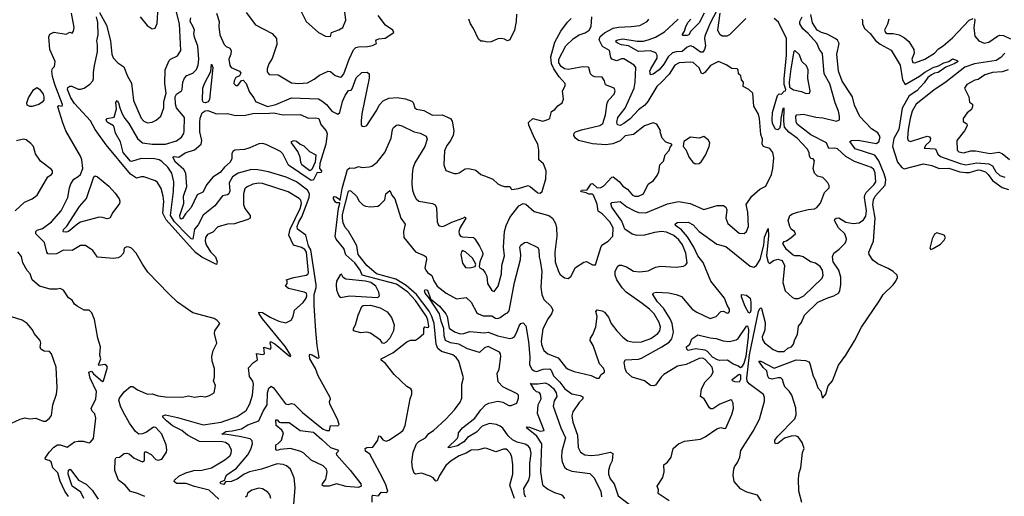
# Model space of a CAD drawing. Extents: x 1268547 to 1425625, y 515768 to 616754.
# Tile 500 of 507: x 1401132 to 1409251, y 598472 to 602400. Entities that reach past the tile are written whole.
import ezdxf

# ---------------------------------------------------------------- set-up
doc = ezdxf.new("R2010")
doc.units = 0

msp = doc.modelspace()

# ---------------------------------------------------------------- linework, layer by layer
at = {"layer": '0CON10XD'}
for points in [[(1402126.7, 602425), (1402182.3, 602352.3), (1402223.6, 602323.6), (1402249.5, 602330.5), (1402265, 602370), (1402274.2, 602505)], [(1402165, 598471.4), (1402098.3, 598498.3), (1402045, 598511.9), (1402002.7, 598562.7), (1401946, 598606), (1401917.5, 598685), (1401919.2, 598775), (1401928.8, 598791.2), (1401955, 598795.6), (1401995, 598824), (1402015, 598828.6), (1402035, 598821.4), (1402075, 598787.1), (1402145, 598755.7), (1402162.4, 598767.6), (1402161.2, 598828.8), (1402165, 598837.5), (1402175, 598838.8), (1402217.4, 598817.4), (1402255, 598775.6), (1402275, 598768.6), (1402305, 598778.8), (1402342, 598835), (1402346, 598855), (1402339.2, 598895), (1402305.6, 598985), (1402255, 599039.4), (1402235, 599042.2), (1402178.1, 599001.9), (1402143.9, 598986.1), (1402115, 598984.6), (1402086.2, 599006.2), (1402037, 599075), (1401985, 599168.2), (1401962.9, 599215), (1401949.7, 599265), (1401955, 599281.1), (1401995, 599332.9), (1402045, 599378), (1402065, 599375.8), (1402105, 599348.6), (1402185, 599313.1), (1402225, 599315.7), (1402275, 599298.9), (1402335, 599291.5), (1402475, 599288.1), (1402525, 599300), (1402575, 599289.4), (1402625, 599296.7), (1402665, 599292.9), (1402698, 599302), (1402736.7, 599325), (1402745.9, 599384.1), (1402729.2, 599425), (1402738, 599455), (1402739.2, 599525), (1402718.6, 599585), (1402716.7, 599625), (1402728.6, 599675), (1402756.7, 599735), (1402739.2, 599815), (1402741.2, 599835), (1402783.8, 599895), (1402760.6, 599920.6), (1402735, 599936.7), (1402560, 599985), (1402435, 600071.9), (1402361.2, 600141.2), (1402190.4, 600320.4), (1402144.1, 600384.1), (1402093.3, 600475), (1402055, 600515.8), (1402035, 600526), (1402015, 600528), (1401995, 600516.7), (1401987.1, 600475), (1401965, 600448.6), (1401945, 600436.9), (1401905, 600432.5), (1401772.7, 600442.7), (1401735, 600498.6), (1401675, 600538.8), (1401635, 600538), (1401565, 600498.8), (1401495, 600500), (1401435, 600470), (1401375, 600468.6), (1401365, 600471.2), (1401355.8, 600485), (1401337.7, 600565), (1401265.5, 600635), (1401265.6, 600655), (1401276, 600665), (1401319.6, 600680.4), (1401394.4, 600735), (1401475.4, 600825), (1401529.4, 600935), (1401542.5, 601015), (1401555, 601046.2), (1401578.6, 601085), (1401615, 601106.5), (1401633.5, 601125), (1401652.9, 601175), (1401645.5, 601245), (1401633.8, 601275), (1401511.9, 601485), (1401489.2, 601549.2), (1401447.5, 601682.5), (1401455, 601692.5), (1401482.5, 601687.5), (1401485, 601700), (1401422.9, 601865), (1401402.7, 601932.7), (1401397.5, 601975), (1401403.3, 601996.7), (1401419.2, 602015), (1401425.7, 602055), (1401380, 602155), (1401372.3, 602257.7), (1401380.5, 602279.5), (1401415, 602296.2), (1401515, 602281.2), (1401545, 602297.5), (1401565, 602290), (1401576.2, 602305), (1401581.2, 602335), (1401559.2, 602455)], [(1402775, 598449.6), (1402693.5, 598523.5), (1402575, 598553), (1402505, 598578.1), (1402425, 598578.5), (1402405.7, 598595), (1402409.2, 598605), (1402445, 598639.2), (1402501.2, 598665), (1402567.5, 598685), (1402635, 598686.4), (1402715, 598706.8), (1402825, 598772.9), (1402864.4, 598805), (1402875.4, 598825), (1402877.8, 598855), (1402856.9, 598895), (1402830, 598915), (1402805, 598920.3), (1402614, 598924), (1402515, 598975.2), (1402468.9, 599015), (1402392, 599052), (1402341.7, 599095), (1402313.7, 599125), (1402311.8, 599135), (1402335, 599143.6), (1402435, 599122.3), (1402645, 599062.2), (1402795, 599084.2), (1402925, 599130.7), (1402999.9, 599180.1), (1403030.9, 599235), (1403051.1, 599305), (1403060.9, 599395), (1403055, 599420.8), (1403028, 599458), (1403018.8, 599531.2), (1403060, 599575), (1403093.1, 599596.9), (1403085, 599650), (1403135, 599640), (1403150, 599645), (1403145, 599700), (1403200, 599685), (1403206.2, 599705), (1403196.7, 599735), (1403201.2, 599748.8), (1403235, 599728.1), (1403355, 599628.6), (1403365.8, 599624.2), (1403368.1, 599631.9), (1403324.2, 599705), (1403134.8, 599935), (1403107.3, 599975), (1403105, 599990), (1403135, 599985.7), (1403197.5, 599947.5), (1403270.5, 599915), (1403328, 599902), (1403371.9, 599925), (1403387.1, 599955), (1403399.2, 600005), (1403470.5, 600069.5), (1403494.2, 600105.8), (1403498.9, 600125), (1403497.1, 600145), (1403479.2, 600155), (1403350, 600185), (1403323.3, 600205), (1403337, 600227), (1403337.5, 600247.5), (1403330, 600255), (1403392, 600275), (1403495.2, 600294.8), (1403508.4, 600301.6), (1403514.4, 600315), (1403498.5, 600485), (1403482.4, 600505), (1403455, 600523), (1403390.5, 600540.5), (1403352.8, 600625), (1403362.5, 600675), (1403446, 600845), (1403456.2, 600885), (1403451.4, 600911.4), (1403436.5, 600926.5), (1403345, 600980), (1403135, 601050.3), (1403105, 601053.4), (1403055, 601044.1), (1403007.4, 601022.6), (1402989.5, 601005), (1402978.5, 600965), (1402976.9, 600876.9), (1402987.8, 600845), (1403033.1, 600785), (1403032.5, 600765), (1403015, 600753.3), (1402905, 600718.9), (1402845, 600714.5), (1402765, 600694.2), (1402725, 600650), (1402680.8, 600629.2), (1402665.5, 600605), (1402661.8, 600575), (1402671.1, 600545), (1402705, 600488.2), (1402747.5, 600445), (1402760, 600405), (1402755, 600382.5), (1402635, 600443.7), (1402582.3, 600482.3), (1402339.6, 600749.6), (1402312.8, 600805), (1402320.4, 600900.4), (1402316.1, 600946.1), (1402299.5, 601009.5), (1402269.2, 601059.2), (1402251.1, 601071.1), (1402155, 601105.5), (1402135, 601105.6), (1402095, 601093.5), (1402045, 601126.9), (1401845, 601367.4), (1401755.1, 601495.1), (1401715.8, 601565.8), (1401585, 601709.5), (1401555, 601756.2), (1401526, 601825), (1401528.8, 601841.2), (1401545, 601851.2), (1401561.4, 601851.4), (1401615, 601827.8), (1401635, 601827.8), (1401663, 601837), (1401711.8, 601868.2), (1401734.4, 601895), (1401740.5, 601915), (1401740, 601965), (1401748.2, 602021.8), (1401774, 602135), (1401773.8, 602193.8), (1401767.2, 602225), (1401779.7, 602275), (1401776.3, 602376.3), (1401765.5, 602425)], [(1401789.3, 602459.3), (1401848.6, 602355), (1401880.4, 602225), (1401893.2, 602115), (1401904.5, 602085), (1401942.9, 602045), (1401990.7, 602010.7), (1402020.6, 601935), (1402055, 601876.2), (1402072.1, 601735), (1402135, 601589.2), (1402155, 601563.3), (1402185, 601549.5), (1402223.9, 601556.1), (1402258.9, 601571.1), (1402295.4, 601604.6), (1402321.9, 601675), (1402321.1, 601725), (1402340.7, 601795), (1402329.2, 601875), (1402332, 601988), (1402366.1, 602063.9), (1402375.5, 602074.5), (1402435, 602101.9), (1402461.8, 602145), (1402449.1, 602365), (1402418.1, 602495)], [(1402753.9, 602455), (1402777.2, 602385), (1402773.3, 602345), (1402782.9, 602275), (1402819.6, 602195), (1402835, 602179.3), (1402865, 602164.4), (1402875.4, 602145), (1402874.4, 602115.6), (1402858, 602075), (1402865, 602022.5), (1402875, 602006.2), (1402945, 601975.8), (1402955, 601960), (1402945, 601937.5), (1402915, 601922.5), (1402900, 601895), (1402897.5, 601875), (1402915, 601857.5), (1402931.7, 601858.3), (1402960.7, 601899.3), (1402975, 601902.5), (1403000, 601875), (1403028, 601802), (1403064.2, 601755), (1403076.2, 601725), (1403175, 601683.8), (1403245, 601700.5), (1403373.4, 601756.6), (1403595, 601747.5), (1403625, 601732.2), (1403661.3, 601701.3), (1403705, 601645.5), (1403755, 601621.5), (1403770.9, 601635), (1403794.7, 601725), (1403817.5, 601775), (1403845, 601816.7), (1403865, 601820), (1403875, 601830), (1403907.7, 601922.3), (1403955, 601966), (1403996.4, 601966.4), (1404014, 601954), (1404015, 601917.5), (1403954.2, 601625), (1403947.4, 601567.4), (1403946.9, 601536.9), (1403952.9, 601522.9), (1403975, 601520), (1403995, 601528.8), (1404076.7, 601653.3), (1404096.9, 601695), (1404129.4, 601730.6), (1404175, 601752.9), (1404245, 601758.1), (1404315, 601747.1), (1404365, 601730), (1404378.2, 601718.2), (1404391.9, 601675), (1404403.6, 601663.6), (1404465, 601650.6), (1404535, 601614), (1404616.2, 601616.2), (1404685, 601585.7), (1404699.2, 601565), (1404711.2, 601485), (1404707.1, 601445), (1404682.4, 601397.6), (1404655, 601363.8), (1404635, 601320), (1404630.5, 601205), (1404647.4, 601157.4), (1404715, 601131.2), (1404735, 601131.2), (1404755, 601136.7), (1404805, 601171.2), (1404835, 601174), (1404895, 601158.8), (1404933.6, 601123.6), (1404985.9, 601104.1), (1405035, 601086.9), (1405075, 601047.5), (1405102.4, 601032.4), (1405130, 601025), (1405175, 601025.7), (1405184, 601005), (1405191.5, 601001.5), (1405245, 601009.4), (1405325, 601032.3), (1405345, 601023.1), (1405405, 600973.5), (1405425, 600970.6), (1405441.9, 600985), (1405471.7, 601088.3), (1405472.9, 601155), (1405451.1, 601211.1), (1405413.8, 601245), (1405413.8, 601325), (1405406, 601375), (1405376.2, 601425), (1405330.5, 601530.5), (1405327, 601553), (1405365, 601586.7), (1405445, 601563.3), (1405495, 601580), (1405505, 601587.5), (1405517, 601643), (1405545, 601661.2), (1405569.5, 601690.5), (1405606.7, 601715), (1405616, 601745), (1405609.2, 601815), (1405631.1, 601855), (1405629.6, 601875), (1405579.6, 601929.6), (1405535.5, 601994.5), (1405518.2, 602035), (1405511.5, 602095), (1405544.1, 602215.9), (1405595, 602306), (1405649.8, 602380.2), (1405680.8, 602409.2)], [(1403000.3, 602460.3), (1403077.6, 602357.6), (1403213.3, 602285), (1403248.8, 602245), (1403253.3, 602195), (1403215, 602080), (1403185.6, 602035), (1403173.1, 601995), (1403171.7, 601971.7), (1403188.8, 601948.8), (1403265, 601946.9), (1403375, 601879.2), (1403435, 601872.9), (1403505, 601880.7), (1403560.9, 601909.1), (1403605, 601943.3), (1403675, 601975.7), (1403695, 601972.5), (1403735, 601941.4), (1403775, 601925.7), (1403785, 601928.6), (1403805, 601952.7), (1403850.2, 602075), (1403885, 602150.4), (1403905, 602169.7), (1403925, 602175.7), (1404000.9, 602179.1), (1404041.2, 602188.8), (1404073.3, 602205), (1404068.8, 602225), (1404073.3, 602235), (1404095, 602242.9), (1404145, 602247.1), (1404217.5, 602295), (1404210, 602315), (1404150, 602355), (1404087.5, 602435)], [(1403444, 602485), (1403494.6, 602384.6), (1403595.8, 602295), (1403655, 602264.3), (1403695, 602261.2), (1403702.5, 602295), (1403765, 602315.6), (1403796, 602335), (1403821.2, 602395), (1403814.2, 602465)], [(1404040, 598425), (1404037.5, 598475), (1404045, 598482.5), (1404090, 598475), (1404113.9, 598506.1), (1404155, 598503.3), (1404168, 598515), (1404147.5, 598575), (1404102.9, 598665), (1404018.7, 598818.7), (1403983.2, 598845), (1403981.4, 598865), (1403995, 598873.8), (1404044.2, 598875.8), (1404086.2, 598935), (1404095, 598970), (1404105, 598967.5), (1404126.2, 598936.2), (1404155, 598927.3), (1404175, 598933.5), (1404273, 598997), (1404295, 599015.8), (1404311.4, 599055), (1404353.1, 599275), (1404366.9, 599315), (1404367.1, 599345), (1404357.3, 599357.3), (1404325, 599376.2), (1404219.6, 599475), (1404147.8, 599567.8), (1404113.3, 599595), (1404114, 599605), (1404210.4, 599655), (1404325, 599746.2), (1404355, 599758.1), (1404395, 599759.5), (1404422, 599775), (1404466.2, 599815), (1404466.2, 599855), (1404472, 599868), (1404495, 599862), (1404504.1, 599865.9), (1404505.8, 599875), (1404498.8, 599925), (1404486.7, 599955), (1404395, 600086.8), (1404331.6, 600155), (1404239.2, 600219.2), (1403956.2, 600295), (1403939.7, 600335), (1403894.7, 600395), (1403822, 600462), (1403806.5, 600515), (1403742.3, 600592.3), (1403734.5, 600614.5), (1403762.2, 600847.8), (1403773.2, 600885), (1403771.1, 600891.1), (1403745, 600889.7), (1403735.8, 600895.8), (1403719.3, 600925), (1403720.6, 600935), (1403725, 600941.7), (1403740.4, 600940.4), (1403769.9, 600919.9), (1403775, 600910), (1403792.5, 601007.5), (1403835.7, 601165), (1403855, 601180.3), (1403893.2, 601176.8), (1403925, 601191.1), (1403957.3, 601182.7), (1404015, 601188), (1404035, 601193.8), (1404078.8, 601225), (1404143.5, 601305), (1404196.4, 601423.6), (1404205.7, 601495), (1404215, 601512), (1404239.4, 601530.6), (1404255, 601534.4), (1404284.7, 601524.7), (1404385, 601476.4), (1404435, 601465.6), (1404485, 601441.2), (1404491.9, 601415), (1404474, 601355), (1404390.6, 601219.4), (1404375.3, 601175), (1404367.4, 601125), (1404366, 601045), (1404370.4, 600995), (1404384.5, 600955), (1404401.4, 600925), (1404425, 600905.6), (1404536.4, 600886.4), (1404558, 600875), (1404568.8, 600848.8), (1404574, 600735), (1404585, 600707.5), (1404595, 600700), (1404615, 600696), (1404635, 600700.8), (1404695, 600731.4), (1404785.7, 600764.3), (1404805, 600775.6), (1404812, 600765), (1404763.8, 600686.2), (1404753.3, 600655), (1404755, 600633.3), (1404767.1, 600617.1), (1404785, 600610.8), (1404874.2, 600604.2), (1404886.2, 600595), (1404924.1, 600534.1), (1404948.8, 600485), (1404951.2, 600465), (1404927.5, 600405), (1404922.5, 600365), (1404927.5, 600355), (1404951.7, 600341.7), (1404970.8, 600315), (1404983.1, 600285), (1404990.6, 600225), (1405025, 600168.8), (1405045, 600158.8), (1405078.9, 600205), (1405105.4, 600305), (1405108.9, 600375), (1405130.9, 600455), (1405122, 600525), (1405130.5, 600655), (1405142.8, 600705), (1405175, 600768.5), (1405248.6, 600865), (1405285, 600884.6), (1405305, 600879.5), (1405375, 600820.4), (1405494.4, 600785.6), (1405525, 600765.7), (1405549.4, 600719.4), (1405559.1, 600685), (1405561.2, 600615), (1405544.6, 600485), (1405548.8, 600405), (1405574.5, 600324.5), (1405590.3, 600300.3), (1405625, 600271.2), (1405655, 600266), (1405676.2, 600283.8), (1405715, 600358.6), (1405785, 600402.9), (1405807.5, 600407.5), (1405855, 600380), (1405879.3, 600380.7), (1405928, 600532), (1405942.1, 600547.9), (1405983.8, 600575), (1406022, 600615), (1406025.3, 600685), (1405999.3, 600735), (1405935, 600799.2), (1405903, 600823), (1405895, 600878.6), (1405862.9, 600955), (1405855, 600962.9), (1405825, 600961), (1405802.5, 600972.5), (1405765, 600980.4), (1405759.1, 600985), (1405765.2, 600995.2), (1405812.3, 600997.7), (1405845, 601047.5), (1405855, 601050), (1405895, 601013.2), (1405923.8, 601016.2), (1405948.5, 601031.5), (1406015, 601103.3), (1406025, 601103.8), (1406075.4, 601065.4), (1406105, 601029.4), (1406143, 601003), (1406185, 600954.6), (1406205, 600944.6), (1406235, 600946.4), (1406275, 600965.8), (1406315.7, 601044.3), (1406357.5, 601075), (1406389.2, 601115), (1406401.4, 601145), (1406412, 601205), (1406440, 601235), (1406456.2, 601285), (1406488.3, 601321.7), (1406495, 601350), (1406510, 601365), (1406510, 601375), (1406461.7, 601391.7), (1406430, 601425), (1406413.3, 601475), (1406416.4, 601486.4), (1406385, 601540), (1406355, 601550), (1406285, 601524.2), (1406195, 601454.5), (1406125, 601443.6), (1406085, 601400.6), (1406022.2, 601377.8), (1405965, 601369.3), (1405855, 601377.3), (1405741.4, 601405), (1405715, 601423.5), (1405701.5, 601445), (1405703.3, 601465), (1405715, 601475.4), (1405765, 601493.4), (1405915, 601527.5), (1405941.8, 601545), (1405964.1, 601615), (1405976.7, 601715), (1405990.6, 601739.4), (1406034.2, 601785), (1406042, 601815), (1406033.3, 601835), (1405962.7, 601862.7), (1405955.6, 601895), (1405935, 601927.5), (1405875, 601928.9), (1405855, 601936.9), (1405839.5, 601955), (1405825.6, 602005), (1405819.2, 602009.2), (1405775, 602012.2), (1405655, 601989.4), (1405625, 601995.9), (1405596.5, 602015), (1405579, 602045), (1405577.1, 602075), (1405635.1, 602184.9), (1405698.9, 602245), (1405745, 602275.3), (1405795, 602292.8), (1405826.9, 602315), (1405845, 602343.3), (1405849.6, 602425)], [(1405228.2, 602445), (1405226, 602384), (1405213.8, 602315), (1405175, 602233.3), (1405155, 602226.7), (1405130.5, 602240.5), (1405104.4, 602245.6), (1405075, 602241.2), (1405021.2, 602218.8), (1404986.1, 602213.9), (1404955, 602223.8), (1404935, 602222.5), (1404915, 602238.8), (1404875, 602326.7), (1404849.2, 602365), (1404835.8, 602405.8)], [(1406885, 602481.2), (1406822.6, 602365), (1406782.8, 602265), (1406779.3, 602245), (1406786.6, 602185), (1406778.9, 602155), (1406765, 602132), (1406745, 602132.4), (1406685, 602177.2), (1406665, 602184.3), (1406635.5, 602175), (1406595, 602137.4), (1406544.8, 602135.2), (1406515, 602127.1), (1406479.7, 602095), (1406445, 602034.6), (1406405, 601986.5), (1406355, 601952), (1406335, 601946.7), (1406329.5, 601975), (1406335.6, 601995), (1406388.1, 602081.9), (1406390, 602105), (1406378.2, 602128.2), (1406335, 602142.2), (1406235, 602139), (1406153.1, 602185), (1406095, 602193.4), (1406068.6, 602205), (1406051.8, 602215), (1406048.1, 602225), (1406064, 602235), (1406105, 602243.3), (1406225, 602222.1), (1406275, 602223.6), (1406322.6, 602237.4), (1406375, 602257.3), (1406449.4, 602300.6), (1406560.9, 602405)], [(1406777, 602455), (1406735, 602372.9), (1406667.5, 602305), (1406649.2, 602275), (1406635, 602269.1), (1406600.6, 602270.6), (1406596.2, 602275), (1406614.2, 602305.8), (1406625, 602343.6), (1406645, 602380.3), (1406666.4, 602403.6)], [(1407118.8, 602411.2), (1406984.4, 602275), (1406964.7, 602265.3), (1406925.3, 602265.3), (1406905, 602277.5), (1406888.9, 602315), (1406907.1, 602455)], [(1407246.7, 598435), (1407215, 598482.5), (1407127.5, 598505), (1407075, 598533.8), (1407025, 598594), (1407015.9, 598645), (1407021.4, 598695), (1407026.7, 598715), (1407050.2, 598749.8), (1407070, 598795), (1407079.7, 598850.3), (1407180.8, 599009.2), (1407233.1, 599106.9), (1407274.6, 599255), (1407274.6, 599285), (1407265, 599310), (1407147.8, 599397.8), (1407132, 599422), (1407127.2, 599445), (1407151.5, 599638.5), (1407225, 599995.8), (1407235, 600020), (1407245, 600024), (1407248.5, 600018.5), (1407280.6, 599905), (1407277.7, 599842.3), (1407255.6, 599785), (1407258.6, 599765), (1407275, 599737.5), (1407345, 599682.9), (1407385, 599665.8), (1407435, 599666), (1407466.7, 599693.3), (1407495.4, 599704.6), (1407514.3, 599725), (1407523.5, 599765), (1407544.7, 599805.3), (1407554.6, 599875), (1407578.5, 599905), (1407604.1, 599965.9), (1407715, 600072), (1407795, 600108.2), (1407845, 600122.9), (1407884.2, 600145.8), (1407894.2, 600165.8), (1407903.6, 600216.4), (1407903.1, 600276.9), (1407886.7, 600335), (1407840, 600405), (1407834.2, 600445), (1407846, 600475), (1407890.7, 600509.3), (1407935, 600556), (1407947.1, 600575), (1407950.6, 600595), (1407935, 600634.2), (1407884.5, 600685), (1407851.2, 600745), (1407853.4, 600755), (1407865, 600763.8), (1407886.5, 600766.5), (1407945, 600732), (1408005, 600720.7), (1408054.3, 600725.7), (1408089.5, 600750.5), (1408108.8, 600781.2), (1408113.9, 600826.1), (1408098.4, 600935), (1408101.2, 600955), (1408110.9, 600975), (1408175, 601038.5), (1408193.2, 601065), (1408187.6, 601135), (1408175.4, 601165), (1408155, 601182.1), (1408015, 601231.8), (1407945, 601273.3), (1407875, 601334.7), (1407855, 601340.5), (1407805, 601338.1), (1407785, 601386.2), (1407655, 601452.2), (1407545.6, 601535), (1407534.4, 601555), (1407533.3, 601605), (1407540, 601615), (1407595, 601621.5), (1407697.9, 601597.9), (1407755, 601592.4), (1407866.4, 601563.6), (1407891.2, 601575), (1407893.1, 601605), (1407883.8, 601645), (1407855.3, 601715), (1407812, 601872), (1407767.2, 601955), (1407752.2, 602122.2), (1407726.1, 602155), (1407705, 602206.4), (1407633.8, 602285), (1407588.9, 602325), (1407564.7, 602365), (1407566.5, 602385), (1407583.2, 602425)], [(1407581, 598421), (1407557.6, 598515), (1407555.4, 598615), (1407560, 598665), (1407574.7, 598705.3), (1407588.3, 598831.7), (1407600.9, 598865), (1407585.8, 598915.8), (1407551.9, 598961.9), (1407530, 598970), (1407495, 598967.5), (1407439.7, 598950.3), (1407385, 598907.2), (1407365.4, 598905.4), (1407357.8, 598917.8), (1407358.2, 598935), (1407382.6, 598967.4), (1407525, 599110.5), (1407535.8, 599144.2), (1407532, 599202), (1407499.2, 599305), (1407478.4, 599338.4), (1407442.5, 599375), (1407429.6, 599405), (1407422.2, 599435), (1407408.8, 599448.8), (1407385, 599449.3), (1407336.1, 599436.1), (1407310, 599445), (1407300.9, 599460.9), (1407294.2, 599505), (1407264, 599534), (1407227.5, 599585), (1407245, 599585.4), (1407355, 599527.2), (1407535, 599595.9), (1407612.5, 599592.5), (1407639.1, 599579.1), (1407647.6, 599567.6), (1407675, 599460.8), (1407691.5, 599431.5), (1407713.3, 599365), (1407737.8, 599337.8), (1407750, 599285), (1407755, 599282.5), (1407780.8, 599315), (1407797.9, 599382.1), (1407835, 599422.5), (1407885, 599552.5), (1407944.7, 599635), (1408016, 599754), (1408074.5, 599865), (1408220.2, 600079.8), (1408251.4, 600135), (1408335.4, 600214.6), (1408357.8, 600245), (1408369.4, 600275), (1408366.9, 600295), (1408334, 600325), (1408295, 600349.6), (1408208.7, 600388.7), (1408167.2, 600417.2), (1408137.5, 600465), (1408133.1, 600483.1), (1408174, 600575), (1408186.2, 600765), (1408168.1, 600875), (1408172.2, 600915), (1408186.6, 600945), (1408269, 601035), (1408273.3, 601083.4), (1408260.4, 601130.4), (1408216.2, 601236.2), (1408185, 601282.4), (1408022.9, 601335), (1407978.8, 601395), (1407990, 601405), (1408045, 601407.8), (1408195, 601380.1), (1408216.8, 601393.2), (1408228.9, 601435), (1408208.2, 601468.2), (1408155, 601500), (1408060.9, 601600.9), (1408015, 601696.7), (1408000, 601765), (1407915, 601894.2), (1407884, 601975), (1407869.5, 602115), (1407888.6, 602205), (1407875, 602231.2), (1407855.4, 602245.4), (1407791.9, 602281.9), (1407745, 602294.2), (1407708.1, 602315), (1407669.2, 602375), (1407656.7, 602443.3)], [(1403393.6, 598403.6), (1403404.5, 598545), (1403395.7, 598625), (1403365.5, 598695.5), (1403332.6, 598722.6), (1403305.4, 598735.4), (1403255, 598738.5), (1403125, 598694.8), (1403026.9, 598675), (1402982.8, 598655), (1402925, 598612.2), (1402875, 598593.8), (1402828.8, 598591.2), (1402815, 598569.5), (1402790.5, 598575), (1402786.5, 598585), (1402793.3, 598595), (1402824.5, 598605.5), (1402829.2, 598630.8), (1402840.8, 598649.2), (1402920.8, 598705), (1403013.8, 598815), (1403039.7, 598860.3), (1403052.4, 598905), (1403048.5, 598928.5), (1403033.1, 598945), (1402945, 598966.2), (1402840.2, 598980.2), (1402800, 598985), (1402831.5, 599005), (1402885, 599010.3), (1402961.7, 599028.3), (1403015, 599061.3), (1403105.6, 599095), (1403140.4, 599175), (1403171.8, 599225), (1403175.3, 599324.7), (1403188, 599362), (1403205, 599378.8), (1403225, 599366.9), (1403325, 599232.9), (1403345, 599229.2), (1403375, 599237.5), (1403395, 599231.3), (1403463.7, 599163.7), (1403595, 599055.4), (1403635, 599025.7), (1403665, 599014), (1403686.7, 599015), (1403695, 599056.7), (1403755, 599053.8), (1403765.9, 599064.1), (1403755, 599100.8), (1403690, 599235), (1403687.3, 599252.7), (1403696.3, 599273.7), (1403693.8, 599285), (1403593.7, 599465), (1403571.9, 599525), (1403525.8, 599605), (1403521.2, 599635), (1403526.7, 599643.3), (1403545, 599638.6), (1403585, 599612.1), (1403595, 599610), (1403602.7, 599617.3), (1403585.2, 599715), (1403573.2, 599835), (1403560.7, 600045), (1403561.5, 600135), (1403576.8, 600193.2), (1403576.4, 600215), (1403534.3, 600504.3), (1403513.8, 600535), (1403491.7, 600625), (1403423.1, 600675), (1403420.1, 600695), (1403435, 600733.1), (1403457.8, 600775), (1403520, 600935), (1403522.6, 600965), (1403505.9, 600995), (1403415, 601063.4), (1403331, 601101), (1403185, 601145.3), (1403095, 601162.5), (1403045, 601165.4), (1402935, 601134.2), (1402885.9, 601104.1), (1402860.5, 601055), (1402864, 600986), (1402855.9, 600964.1), (1402845, 600956.5), (1402805, 600948.1), (1402741.5, 600865), (1402645, 600787.8), (1402605, 600710.6), (1402575, 600674.5), (1402559, 600591), (1402545, 600593), (1402515, 600624.8), (1402408.9, 600735), (1402375.7, 600785), (1402402, 600985), (1402402.3, 601065), (1402386.8, 601135), (1402355, 601183.8), (1402305, 601232.4), (1402283.1, 601245), (1402245.3, 601254.7), (1402135, 601255.7), (1402055, 601231.6), (1402045, 601233.3), (1401985.3, 601305), (1401964.6, 601394.6), (1401923.1, 601465), (1401912, 601515), (1401905, 601525.7), (1401855, 601556), (1401846, 601575), (1401854.4, 601585.6), (1401912, 601598), (1401930, 601665), (1401925, 601717.5), (1401935, 601734), (1401948.2, 601715), (1401959.2, 601675), (1401976.2, 601625), (1401998.8, 601585), (1402033.2, 601545), (1402105, 601421.9), (1402144.8, 601384.8), (1402223.5, 601373.5), (1402335, 601374.6), (1402425, 601401.5), (1402467.1, 601432.9), (1402485, 601461.2), (1402490, 601485), (1402492.1, 601595), (1402426, 601675), (1402416.9, 601705), (1402414.3, 601765), (1402425, 601785.8), (1402465.7, 601814.3), (1402472, 601825), (1402477.9, 601885), (1402490.8, 601919.2), (1402510.6, 601939.4), (1402559.7, 601960.3), (1402589.6, 601990.4), (1402604.6, 602025), (1402610.7, 602075), (1402602, 602182), (1402573.1, 602255), (1402567.1, 602285), (1402573.8, 602315), (1402562.5, 602342.5)], [(1402562.5, 602342.5), (1402539.2, 602385), (1402544.7, 602415.3)], [(1405211.2, 598455), (1405172.7, 598565), (1405198.9, 598655), (1405198.2, 598735), (1405190, 598795), (1405178.9, 598825), (1405155, 598851.9), (1405145, 598859.1), (1405121.3, 598861.3), (1405057.7, 598837.7), (1404985, 598867.1), (1404965, 598869.5), (1404915, 598856.2), (1404855, 598851.1), (1404813, 598827), (1404755, 598805.7), (1404691.2, 598765), (1404645.4, 598725), (1404595, 598643.5), (1404575, 598599.5), (1404565, 598595.6), (1404540.6, 598625), (1404518.3, 598638.2), (1404445, 598662.3), (1404395, 598654.7), (1404385, 598662.1), (1404370.6, 598705), (1404367.2, 598755), (1404375.7, 598835), (1404405, 598905.4), (1404423.6, 598925), (1404477.3, 598955), (1404505, 598988.8), (1404544.5, 599015), (1404645, 599108.9), (1404716.7, 599185), (1404765, 599247.5), (1404779.5, 599280.5), (1404778.8, 599395), (1404792.3, 599447.7), (1404753.2, 599585), (1404732.5, 599615), (1404705, 599638.2), (1404609.2, 599665), (1404579.5, 599689.5), (1404566.3, 599726.3), (1404550.1, 599895), (1404531.7, 599955), (1404507.7, 599997.7), (1404404.6, 600135), (1404319.2, 600209.2), (1404235, 600262.3), (1404075, 600306.4), (1403995.8, 600375), (1403922.9, 600465), (1403913.2, 600535), (1403885.8, 600585.8), (1403845, 600657.2), (1403816.9, 600686.9), (1403800.8, 600725), (1403793.7, 600763.7), (1403795, 600795.4), (1403845, 600985.6), (1403855, 600993.1), (1403865, 600988.1), (1403908.5, 600945), (1403932.7, 600905), (1403963.1, 600873.1), (1403985, 600863.5), (1404025, 600858.5), (1404085, 600864.3), (1404099.3, 600870.7), (1404144, 600915), (1404152.5, 600965), (1404185, 600993.3), (1404200, 600955), (1404226.5, 600925), (1404275.5, 600765), (1404311.4, 600715), (1404298.5, 600655), (1404299.5, 600605), (1404395, 600485.6), (1404467.3, 600457.3), (1404484, 600445), (1404486.4, 600425), (1404474, 600355), (1404480, 600335), (1404495, 600315.4), (1404531.2, 600291.2), (1404547.4, 600247.4), (1404574.6, 600205), (1404649.5, 600145), (1404735, 600099.6), (1404815, 600110), (1404855, 600071.4), (1404902.5, 599985), (1404914.7, 599974.7), (1404955, 599958.9), (1405025, 599960), (1405055, 599939.4), (1405075, 599938.5), (1405095.3, 599944.7), (1405135, 599977.1), (1405155.8, 599985), (1405169.2, 600000.8), (1405212.6, 600235), (1405261.8, 600425), (1405263.8, 600465), (1405255.8, 600524.2), (1405265, 600542.5), (1405295, 600563.3), (1405315, 600566.2), (1405405, 600521.2), (1405414.4, 600504.4), (1405417.2, 600445), (1405425, 600413.8), (1405436.8, 600325), (1405429.7, 600195), (1405438, 600135), (1405453.2, 600093.2), (1405515.3, 600035.3), (1405527.7, 600005), (1405517.7, 599975), (1405491.3, 599938.7), (1405446.9, 599853.1), (1405431.7, 599751.7), (1405435, 599723.8), (1405454, 599674), (1405486, 599646), (1405571.9, 599611.9), (1405635, 599534.3), (1405655, 599519.4), (1405705, 599501.1), (1405845, 599467.5), (1405887.5, 599445), (1405910, 599445), (1405927.5, 599475), (1405954, 599495), (1405955.5, 599505), (1405945, 599527.5), (1405913.1, 599563.1), (1405861.1, 599715), (1405836.7, 599755), (1405838.1, 599775), (1405858.5, 599805), (1405882.4, 599867.6), (1405894.6, 599955), (1405884.4, 599995), (1405895, 600008.6), (1405935, 600000), (1405955, 599988.6), (1405988, 599948), (1406010.4, 599895), (1406056.3, 599836.3), (1406105, 599782.7), (1406145, 599754.6), (1406195, 599741.8), (1406258.8, 599745), (1406336.7, 599773.3), (1406394.4, 599815), (1406410, 599835), (1406415.4, 599865), (1406406.2, 599905), (1406365.2, 599975.2), (1406326, 600015), (1406265, 600062.4), (1406133.6, 600153.6), (1406099.6, 600189.6), (1406056.2, 600255), (1406041.8, 600295), (1406043.5, 600326.5), (1406065, 600370), (1406075, 600378), (1406095, 600378.1), (1406135, 600363.6), (1406195, 600328.8), (1406245, 600322.9), (1406315, 600329.5), (1406375, 600360), (1406415, 600368.5), (1406545, 600361.4), (1406605, 600370), (1406625, 600380), (1406635, 600397.5), (1406626.6, 600475), (1406598.4, 600545), (1406568.9, 600585), (1406525, 600622.1), (1406465, 600649.7), (1406425.4, 600655.4), (1406366.2, 600646.2), (1406285, 600622.9), (1406225, 600622.6), (1406183.8, 600633.8), (1406122.4, 600672.4), (1406098.8, 600738.8), (1406015.6, 600855), (1406006.2, 600885), (1406016, 600894), (1406085, 600901.8), (1406138.8, 600858.8), (1406201.5, 600825), (1406235, 600809.7), (1406295, 600807.1), (1406475, 600883.6), (1406565, 600902.7), (1406661.2, 600885), (1406775, 600834.4), (1406885, 600867.5), (1406935, 600868.8), (1406954.1, 600854.1), (1406962.7, 600832.7), (1406955.3, 600765), (1406971.5, 600721.5), (1407065, 600641.5), (1407105, 600636.9), (1407125.7, 600655), (1407142.2, 600695), (1407137.5, 600815), (1407124, 600876), (1407170, 600945), (1407236.4, 601003.6), (1407285, 601027.1), (1407332.2, 601125), (1407343, 601175), (1407351.5, 601261.5), (1407342.5, 601305), (1407317.2, 601337.2), (1407265, 601354.4), (1407254.5, 601375), (1407256.9, 601415), (1407243.5, 601455), (1407233.7, 601586.3), (1407225, 601622), (1407186.4, 601686.4), (1407178.1, 601795), (1407146, 601826), (1407098.6, 601848.6), (1407101.2, 601885), (1407083.3, 601905), (1407078.8, 601938.8), (1407060, 601955), (1407056, 601986), (1407047.5, 601995), (1407005, 601997.5), (1406958.2, 602028.2), (1406895, 602054.5), (1406828.5, 602021.5), (1406780.6, 601965), (1406764.4, 601954.4), (1406755, 601957.5), (1406735, 602003.1), (1406685, 602046.4), (1406665, 602050.4), (1406570, 602045), (1406535.2, 602024.8), (1406488.8, 601951.2), (1406424.1, 601885.9), (1406385, 601850.7), (1406312.1, 601725), (1406286.7, 601695), (1406235, 601656.9), (1406165, 601582.5), (1406115, 601544), (1406085, 601529.4), (1406063.1, 601533.1), (1406056.7, 601555), (1406065, 601593.3), (1406125, 601672.2), (1406198.8, 601835), (1406207.3, 601885), (1406213.5, 602005), (1406200, 602025), (1406115, 602076.9), (1406095, 602078.2), (1406055, 602060), (1406015.6, 602075), (1406007.4, 602087.4), (1405995.4, 602145), (1405937.9, 602177.9), (1405910.9, 602235), (1405918.1, 602261.9), (1405955, 602291.9), (1406025, 602329.7), (1406070.5, 602339.5), (1406175, 602342.9), (1406245, 602353.6), (1406305.4, 602384.6), (1406321.4, 602405)], [(1406735.3, 600655.3), (1406880.9, 600550.9), (1406955, 600530.4), (1407155, 600369.6), (1407185, 600361.5), (1407206.8, 600373.2), (1407237.1, 600422.9), (1407269.1, 600540.9), (1407275, 600608.8), (1407305, 600680), (1407306.7, 600615), (1407290, 600455), (1407305, 600402.5), (1407315, 600390), (1407347.5, 600415), (1407385, 600426.2), (1407420, 600415), (1407440, 600375), (1407426, 600235), (1407445.7, 600165), (1407505, 600111.4), (1407525, 600101.4), (1407555, 600103.3), (1407598.9, 600125), (1407749.4, 600270.6), (1407757.9, 600295), (1407752.3, 600335), (1407732.1, 600365), (1407695, 600394.6), (1407653.6, 600403.6), (1407593.8, 600445), (1407565, 600452.7), (1407525, 600453.1), (1407510.2, 600460.2), (1407454, 600505), (1407423.8, 600555), (1407435, 600571.2), (1407455, 600577.5), (1407495, 600604), (1407528.8, 600635), (1407521.2, 600655), (1407493.8, 600675), (1407482, 600695), (1407468.8, 600745), (1407483.8, 600785), (1407505, 600800), (1407545, 600814.2), (1407635, 600836.7), (1407685, 600840), (1407705, 600851.2), (1407735, 600886.7), (1407768, 600975), (1407806.2, 601015), (1407806.7, 601033.3), (1407796.2, 601055), (1407770, 601085), (1407755, 601098.8), (1407711.7, 601111.7), (1407686.4, 601136.4), (1407674, 601175), (1407685, 601237.5), (1407675, 601254), (1407655, 601256), (1407646.2, 601276.2), (1407641.1, 601305), (1407625, 601335.6), (1407544.6, 601425), (1407474.1, 601474.1), (1407437.8, 601515), (1407432.5, 601565), (1407435, 601670), (1407425, 601667.5), (1407409.7, 601585), (1407406.8, 601533.2), (1407396.8, 601503.2), (1407385, 601493.6), (1407365, 601496.9), (1407340.9, 601545), (1407336.6, 601575), (1407340.3, 601635), (1407380.6, 601775), (1407395, 601788), (1407415, 601787.5), (1407435, 601810), (1407447.5, 601815), (1407450, 601825), (1407435.7, 601865), (1407436.1, 601915), (1407455.2, 602104.8), (1407456.2, 602245), (1407389.2, 602379.2), (1407355, 602410.8)], [(1408076, 602406), (1408081.8, 602395), (1408081.1, 602365), (1408097.6, 602327.6), (1408146.6, 602285), (1408189.1, 602229.1), (1408228.2, 602198.2), (1408319.4, 602149.4), (1408393.9, 602025), (1408411.9, 601905), (1408435, 601866.4), (1408552.7, 601935), (1408595, 601968.9), (1408665, 602006.6), (1408708.8, 602021.2), (1408752, 602045), (1408793.2, 602056.8), (1408825, 602078.5), (1408863.8, 602063.8), (1408870, 602055), (1408839.2, 602035), (1408770.1, 602009.9), (1408705, 601965.9), (1408675, 601959.3), (1408650.4, 601945), (1408619.6, 601925), (1408590.9, 601879.1), (1408531.2, 601815), (1408467.6, 601772.4), (1408409.5, 601670.5), (1408380.7, 601495), (1408340.4, 601419.6), (1408328.7, 601355), (1408370.7, 601225), (1408405, 601181.2), (1408425, 601170), (1408585, 601213.3), (1408655, 601198.1), (1408715, 601174.1), (1408795, 601175.2), (1408885, 601147.3), (1408935, 601140.3), (1408965, 601140.5), (1409035, 601162.4), (1409055, 601161.2), (1409095, 601145.5), (1409118.5, 601125), (1409154.3, 601074.3), (1409235, 601017.3), (1409285, 601001.2)], [(1408298.8, 602405), (1408287.4, 602362.6), (1408263.1, 602315), (1408272.9, 602295), (1408285, 602286.9), (1408335, 602285.5), (1408385, 602274.6), (1408429.7, 602249.7), (1408465, 602220), (1408505.4, 602155.4), (1408508.2, 602125), (1408488.8, 602075), (1408497.6, 602047.6), (1408513.6, 602043.6), (1408595, 602075.5), (1408675, 602123.9), (1408708.7, 602161.3), (1408745.9, 602184.1), (1408825, 602250.8), (1408962.9, 602395), (1408995, 602410)], [(1409006.5, 602406.5), (1409009.4, 602395), (1409000, 602335), (1409007.8, 602265), (1409042, 602225), (1409085, 602205.6), (1409125, 602215.5), (1409194.7, 602265.3), (1409215, 602272.5), (1409245, 602270), (1409302.6, 602242.6)], [(1407615, 601793.1), (1407645, 601793.8), (1407650, 601815), (1407630.5, 601915), (1407635, 601986.2), (1407619.2, 602019.2), (1407582.2, 602055), (1407561.2, 602111.2), (1407525, 602145.8), (1407515, 602138), (1407511.8, 602125), (1407490.8, 601995), (1407478.1, 601885), (1407480.8, 601845), (1407512, 601822), (1407578.2, 601808.2), (1407615, 601793.1)], [(1409254.6, 602125), (1409222.1, 602087.9), (1409185.4, 602064.6), (1409005, 602037.4), (1408925, 602008.7), (1408771.3, 601888.7), (1408669.5, 601820.5), (1408524.4, 601705), (1408490.3, 601645), (1408474.4, 601585.6), (1408457.2, 601495), (1408453, 601423), (1408458.6, 601405), (1408476.5, 601396.5), (1408563.3, 601425), (1408615, 601439.2), (1408635, 601433.8), (1408641.4, 601421.4), (1408638.2, 601395), (1408602.9, 601365), (1408591.7, 601341.7), (1408683.8, 601335), (1408702.6, 601292.6), (1408725, 601272.3), (1408886, 601216), (1408935, 601204.8), (1409025, 601221.3), (1409125, 601211.6), (1409155.2, 601195.2), (1409181.9, 601145), (1409215, 601115.7), (1409255, 601102.9)], [(1402665, 601713.7), (1402648.1, 601718.1), (1402640.3, 601735), (1402643.4, 601835), (1402655, 601873.3), (1402708, 601972), (1402715, 602032.5), (1402726.2, 602005), (1402697.2, 601742.8), (1402687.5, 601722.5), (1402665, 601713.7)], [(1409282.5, 601987.5), (1409235, 601970), (1409155, 601964.4), (1409117.5, 601955), (1409090, 601945), (1409035, 601907.5), (1409009.2, 601900.8), (1408943.3, 601865), (1408923.3, 601835), (1408957.5, 601765), (1408965, 601720), (1408990, 601705), (1408990, 601685), (1408980.5, 601659.5), (1408945, 601633.8), (1408911.4, 601585), (1408911.1, 601561.1), (1408942.3, 601542.3), (1408946, 601526), (1408923.3, 601485), (1408859.2, 601405), (1408862.1, 601325), (1408875, 601312), (1408915, 601301.8), (1408975, 601318.8), (1409015, 601320.3), (1409135, 601296.7), (1409205, 601307.5), (1409235, 601296.7), (1409295, 601248)], [(1401235, 601684.3), (1401215, 601684.4), (1401194.4, 601694.4), (1401190.6, 601715), (1401205, 601756.7), (1401247.1, 601822.9), (1401275, 601841.5), (1401295, 601827.5), (1401325.5, 601785.5), (1401332.7, 601765), (1401331.9, 601738.1), (1401318.9, 601721.1), (1401289, 601701), (1401235, 601684.3)], [(1402465, 600755.6), (1402455, 600764.5), (1402452.9, 600785), (1402484.7, 600885), (1402483.9, 600945), (1402510, 601025), (1402502.5, 601135), (1402486.2, 601165), (1402416.7, 601225), (1402395, 601267.5), (1402405, 601273.5), (1402445, 601267.2), (1402498.2, 601301.8), (1402572.8, 601327.2), (1402630, 601375), (1402634, 601405), (1402618.1, 601475), (1402616.9, 601556.9), (1402621, 601589), (1402637.9, 601632.1), (1402661.8, 601648.2), (1402685, 601652.1), (1402755, 601624.3), (1402845, 601627.5), (1402911.2, 601611.2), (1402995, 601613.6), (1403055, 601628), (1403191, 601629), (1403225, 601631.8), (1403304.7, 601614.7), (1403445, 601617.6), (1403515, 601588.2), (1403575, 601592.2), (1403599.2, 601585), (1403615.6, 601535), (1403660, 601485), (1403668.9, 601458.9), (1403656.2, 601375), (1403606.9, 601215), (1403603.8, 601173.8), (1403620.1, 601155), (1403618.2, 601141.8), (1403605, 601136.8), (1403585, 601140), (1403555, 601080), (1403535, 601073.7), (1403350.2, 601200.2), (1403302.3, 601295), (1403284.3, 601315), (1403165, 601372.6), (1403135, 601380), (1403105, 601378.3), (1403031.1, 601345), (1402985, 601330.5), (1402906.2, 601325), (1402890, 601315), (1402881.8, 601295), (1402880.5, 601255), (1402868, 601225), (1402822, 601185), (1402785, 601141.8), (1402726.4, 601103.6), (1402675, 601041.8), (1402642.3, 600977.7), (1402595, 600956.8), (1402547.4, 600852.6), (1402500.2, 600799.8), (1402475, 600761.5), (1402465, 600755.6)], [(1401093.8, 600825), (1401173.4, 600896.6), (1401235, 600923.1), (1401275.8, 600955), (1401363.8, 601105), (1401395, 601123.8), (1401402, 601135), (1401402.5, 601155), (1401395.8, 601165), (1401303.8, 601235), (1401263.8, 601295), (1401245.9, 601355.9), (1401225, 601380), (1401185, 601411.2), (1401165, 601416.2), (1401105, 601402.9)], [(1403525, 601153.2), (1403459.2, 601205), (1403450, 601225), (1403445.8, 601265.8), (1403426.7, 601315), (1403373.3, 601385), (1403372.5, 601395), (1403395, 601403.3), (1403415, 601398.2), (1403445, 601374.2), (1403475, 601360), (1403523.3, 601315), (1403575, 601286.9), (1403567.5, 601225), (1403542.7, 601165), (1403525, 601153.2)], [(1406701.7, 601211.7), (1406735, 601214.2), (1406751.3, 601228.7), (1406787, 601283), (1406817.5, 601355), (1406822.5, 601385), (1406809.3, 601409.3), (1406775, 601437.5), (1406735, 601423.8), (1406665, 601433.3), (1406610, 601395), (1406602.5, 601355), (1406625, 601330), (1406653, 601263), (1406683.3, 601225), (1406701.7, 601211.7)], [(1401515, 600647.6), (1401495, 600650.9), (1401490.9, 600655), (1401495, 600671.9), (1401521.9, 600698.1), (1401625, 600861.8), (1401683.4, 600926.6), (1401743.5, 601105), (1401755, 601112.7), (1401775, 601106.3), (1401867.3, 601027.3), (1401920, 600970), (1401951.4, 600925), (1401957.7, 600905), (1401955.3, 600884.7), (1401899.1, 600810.9), (1401875, 600764.4), (1401855, 600760), (1401815, 600771.1), (1401788.3, 600771.7), (1401635, 600730.2), (1401611.5, 600718.5), (1401535, 600653.5), (1401515, 600647.6)], [(1406486.7, 598435), (1406396.4, 598496.4), (1406398.8, 598525), (1406389.2, 598555), (1406435, 598627.5), (1406447.1, 598675), (1406445, 598732.5), (1406475, 598752.5), (1406503.3, 598795), (1406520, 598865), (1406565, 598903.3), (1406615, 598926.5), (1406747.4, 598942.6), (1406785, 598960.8), (1406881.3, 599028.7), (1406915, 599038), (1406941.2, 599031.2), (1406955, 599034.2), (1407005.9, 599145), (1407017.4, 599195), (1407015, 599238.8), (1407005, 599261.2), (1406995, 599268), (1406905, 599232.5), (1406847.8, 599192.2), (1406832.4, 599192.4), (1406821.1, 599201.1), (1406777.1, 599275), (1406745, 599293.8), (1406755.3, 599355), (1406773.2, 599395), (1406785, 599415.3), (1406834.6, 599465), (1406850.9, 599495), (1406842, 599535), (1406785, 599600.8), (1406765, 599610.5), (1406735, 599608.2), (1406627.4, 599557.4), (1406556.4, 599543.6), (1406444.5, 599475), (1406422.3, 599455), (1406375, 599387.1), (1406355, 599381.1), (1406335, 599385.7), (1406284.3, 599424.3), (1406181.4, 599455), (1406135.8, 599495), (1406124.3, 599525), (1406116.7, 599575), (1406125, 599596.7), (1406235, 599602.7), (1406259.9, 599610.1), (1406427.3, 599702.7), (1406486.9, 599743.1), (1406509.9, 599770.1), (1406524.3, 599825), (1406511.3, 599895), (1406496.5, 599935), (1406441.2, 600021.2), (1406392.9, 600075), (1406354, 600136), (1406360, 600150), (1406384.4, 600155.6), (1406481.5, 600148.5), (1406545, 600135.6), (1406588.2, 600118.2), (1406678.1, 600015), (1406715, 599990), (1406825, 599936.7), (1406875, 599954), (1406915, 599996), (1406937, 599997), (1406965, 599982.5), (1406976.7, 599983.3), (1406985.7, 599994.3), (1406985.8, 600015), (1406966.7, 600046.7), (1406944.4, 600105), (1406830.7, 600245), (1406767.9, 600397.9), (1406724.8, 600455), (1406691.2, 600525), (1406639.4, 600609.4), (1406588.5, 600668.5), (1406540, 600705), (1406537.5, 600715), (1406555, 600728.8), (1406645, 600730.5), (1406685, 600709.5), (1406735.3, 600655.3)], [(1408645, 600506.2), (1408665, 600514.3), (1408725, 600550.6), (1408755, 600581.9), (1408765.7, 600605), (1408755.5, 600625), (1408695, 600642.7), (1408675, 600633.3), (1408655.3, 600595), (1408636.2, 600516.2), (1408645, 600506.2)], [(1401535, 598470), (1401505.3, 598515.3), (1401467.3, 598597.3), (1401446.5, 598665), (1401405, 598706), (1401390.6, 598755), (1401376.2, 598766.2), (1401344.4, 598774.4), (1401342, 598785), (1401374.3, 598835), (1401413.6, 598876.4), (1401445, 598896.9), (1401466.9, 598896.9), (1401525, 598876.2), (1401585, 598920), (1401615, 598927.1), (1401655, 598927.1), (1401705, 598914), (1401715, 598918), (1401741.1, 598948.9), (1401759.2, 599115), (1401751.2, 599151.2), (1401730, 599175), (1401721.2, 599195), (1401759.5, 599275), (1401766.1, 599335), (1401714, 599445), (1401703.8, 599495), (1401725, 599503.3), (1401740, 599480), (1401815, 599418.8), (1401823.3, 599425), (1401856.2, 599535), (1401849.5, 599549.5), (1401835, 599558), (1401785, 599550), (1401781.2, 599555), (1401800.8, 599605), (1401794.2, 599635.8), (1401797.5, 599705), (1401775.8, 599775), (1401748.3, 599928.3), (1401726.2, 599985), (1401705, 600006.7), (1401665, 600006.7), (1401605, 600040), (1401585, 600056.2), (1401565, 600088.8), (1401535, 600106.7), (1401495, 600170), (1401465.5, 600185.5), (1401440.3, 600180.3), (1401385, 600178.9), (1401295, 600204.3), (1401236.2, 600255), (1401219.2, 600305), (1401192.8, 600332.8), (1401159.1, 600395), (1401147.5, 600447.5), (1401116.4, 600486.4)], [(1404845, 600354.3), (1404887.5, 600365), (1404893.3, 600385), (1404866.2, 600435), (1404810, 600485), (1404785, 600496.7), (1404775, 600487.5), (1404769.2, 600465), (1404782.7, 600392.7), (1404808.8, 600358.8), (1404845, 600354.3)], [(1404085, 600110.5), (1404098.9, 600125), (1404094.6, 600155), (1404067.8, 600205), (1404029.1, 600235), (1403985, 600246.1), (1403822.7, 600262.7), (1403798.5, 600275), (1403785, 600302.5), (1403775, 600296.7), (1403744.5, 600245.5), (1403740.7, 600215), (1403746, 600175), (1403760.4, 600130.4), (1403775, 600111.3), (1403855, 600125.5), (1404085, 600110.5)], [(1405305, 598465.5), (1405293.7, 598485), (1405290.3, 598535), (1405329.4, 598605), (1405338.5, 598641.5), (1405338, 598745), (1405349.2, 598825), (1405341.3, 598865), (1405327.1, 598885), (1405301.5, 598901.5), (1405235, 598918), (1405195, 598938.1), (1405159.4, 598969.4), (1405115, 599032.8), (1405095, 599049.7), (1405065, 599062.5), (1405005, 599072), (1404945, 599049.6), (1404899, 599001), (1404824.2, 598955.8), (1404795, 598920.3), (1404742.3, 598887.7), (1404675, 598870.8), (1404664, 598875), (1404740.7, 598949.3), (1404748.6, 598965), (1404750, 598995), (1404782.7, 599037.3), (1404885, 599114.6), (1404935, 599184.1), (1404974.4, 599225.6), (1405001.3, 599238.7), (1405075, 599254.7), (1405117.1, 599247.1), (1405165, 599219.5), (1405185, 599219.1), (1405231.1, 599238.9), (1405245, 599280), (1405244.4, 599305), (1405235, 599316.7), (1405115, 599374.1), (1405078.1, 599415), (1405068.9, 599485), (1405085, 599518.8), (1405100.9, 599625), (1405098.3, 599645), (1405088.7, 599658.7), (1404995, 599705.3), (1404964.7, 599695.3), (1404925, 599655.8), (1404823.9, 599686.1), (1404754.8, 599724.8), (1404685, 599736.5), (1404644.2, 599755), (1404631.5, 599795), (1404630, 599855), (1404606.9, 599915), (1404592.7, 599975), (1404512.3, 600102.3), (1404474.6, 600145), (1404470, 600165), (1404475, 600177.5), (1404495, 600172), (1404518.8, 600098.8), (1404595, 600040), (1404647.5, 599975), (1404658.2, 599955), (1404675, 599857.5), (1404718.3, 599828.3), (1404765, 599812), (1404795.9, 599814.1), (1404845, 599829.2), (1404965, 599819.5), (1404995, 599823.5), (1405074.6, 599794.6), (1405175, 599772.7), (1405195, 599776.9), (1405211.4, 599788.6), (1405231.8, 599825), (1405251.7, 599878.3), (1405265, 599895.8), (1405285, 599902), (1405306.2, 599876.2), (1405328.1, 599748.1), (1405338.5, 599618.5), (1405335.3, 599555), (1405355, 599519.5), (1405375, 599505.4), (1405395, 599501.8), (1405449.3, 599520.7), (1405505, 599523.5), (1405515, 599512.2), (1405533.5, 599463.5), (1405585, 599412.9), (1405628.2, 599358.2), (1405685.8, 599315.8), (1405755, 599302.5), (1405775, 599292), (1405776.7, 599275), (1405746.7, 599245), (1405692.3, 599167.7), (1405685.5, 599135), (1405692.3, 599082.3), (1405731.3, 598975), (1405736.5, 598875), (1405757.1, 598835), (1405792.4, 598812.4), (1405845, 598806.9), (1405903.3, 598815), (1406005, 598835.4), (1406024.3, 598825), (1406016.6, 598765), (1405997.3, 598725), (1405987.7, 598685), (1405988.8, 598655), (1406000.8, 598615), (1406033.7, 598573.6), (1406068.5, 598475), (1406170.8, 598395)], [(1407145, 599982.2), (1407114.4, 600035.6), (1407084, 600115), (1407083.8, 600136.2), (1407125, 600130), (1407156.2, 600106.2), (1407162.2, 600072.2), (1407160.2, 600005), (1407155, 599985.6), (1407145, 599982.2)], [(1404135, 599731.1), (1404123.4, 599733.4), (1404107.9, 599757.9), (1404025, 599816), (1403995, 599825.7), (1403945, 599820.5), (1403885.5, 599835.5), (1403885.3, 599855), (1403901.2, 599885), (1403924.6, 599965), (1403953.2, 600035), (1403964.3, 600045), (1404025, 600048.6), (1404105, 600025.9), (1404162.5, 599992.5), (1404198.9, 599945), (1404219.3, 599885), (1404216, 599835), (1404185, 599774.6), (1404155, 599742.7), (1404135, 599731.1)], [(1401065, 599074.3), (1401135, 599108.1), (1401175, 599118.6), (1401215, 599110), (1401265, 599117.1), (1401325, 599091.2), (1401348.3, 599091.7), (1401378.8, 599115), (1401395, 599137.5), (1401406.4, 599225), (1401437.3, 599315), (1401442.7, 599365), (1401432, 599535), (1401395, 599646.7), (1401377.5, 599665), (1401335, 599667.8), (1401305.8, 599685), (1401302.2, 599705), (1401308.1, 599735), (1401300.6, 599755), (1401252, 599815), (1401238.6, 599845), (1401194.4, 599895), (1401152, 599925), (1401065, 599951.8)], [(1407075, 599532), (1407055, 599547.3), (1407015, 599560), (1406970, 599595), (1406905, 599590.4), (1406886.2, 599596.2), (1406845, 599619.6), (1406805, 599664.8), (1406785, 599677.5), (1406705, 599688.2), (1406645, 599673.6), (1406632.5, 599685), (1406632, 599705), (1406657.5, 599725), (1406675, 599770), (1406725, 599803.1), (1406825, 599778), (1406875, 599773.3), (1406932.6, 599752.6), (1406985, 599749.1), (1407039.2, 599760.8), (1407056.8, 599773.2), (1407125, 599872.9), (1407135, 599875.8), (1407140.7, 599845), (1407138.5, 599785), (1407119.4, 599625), (1407104.6, 599565.4), (1407085, 599535.6), (1407075, 599532)], [(1407065, 599413.6), (1407030, 599415), (1407010, 599425), (1407006.2, 599435), (1407065, 599479.2), (1407075, 599473.3), (1407077.2, 599455), (1407075.6, 599434.4), (1407065, 599413.6)], [(1405628.4, 598455), (1405615, 598473.2), (1405596.7, 598485), (1405545, 598501), (1405485, 598529.7), (1405449.1, 598559.1), (1405442.3, 598582.3), (1405428.8, 598675), (1405437.3, 598905), (1405397, 598967), (1405310.8, 599035), (1405316, 599044), (1405335, 599041.5), (1405425, 599008.1), (1405456, 599015), (1405403.1, 599155), (1405408.8, 599225), (1405432, 599275), (1405426.7, 599315), (1405417.1, 599327.1), (1405395, 599334.2), (1405375, 599351.9), (1405343.3, 599405), (1405350, 599400), (1405405, 599398.9), (1405465, 599406.8), (1405495, 599394.6), (1405535, 599361.8), (1405556.2, 599325), (1405562.9, 599295), (1405540.8, 599259.1), (1405530.9, 599215), (1405595.2, 599035.2), (1405632.5, 598955), (1405603.8, 598843.8), (1405598.7, 598795), (1405606, 598755), (1405625, 598710.8), (1405644, 598695), (1405685, 598680), (1405835, 598661.2), (1405866.7, 598626.7), (1405925.3, 598515), (1405928.7, 598468.7)], [(1403925, 598544), (1403825, 598551.8), (1403745, 598575.8), (1403685, 598556.2), (1403636.7, 598555), (1403627.1, 598565), (1403628.6, 598575), (1403656.9, 598613.1), (1403668.2, 598675), (1403663.3, 598695), (1403635, 598723.5), (1403535, 598771.1), (1403475, 598827.6), (1403451.5, 598841.5), (1403365, 598867.2), (1403281.6, 598858.4), (1403255, 598849.5), (1403245.8, 598855), (1403244.4, 598895), (1403265, 598907.2), (1403290.8, 598935), (1403308.5, 598995), (1403295, 599018), (1403246.8, 599055), (1403245, 599102.5), (1403255, 599101.5), (1403273.2, 599083.2), (1403285, 599079.7), (1403355, 599079.6), (1403443.8, 599015), (1403555, 599001), (1403625, 598940.7), (1403694.1, 598875), (1403753.3, 598855), (1403761.9, 598845), (1403742.4, 598825), (1403745.6, 598815), (1403858, 598688), (1403946.1, 598575), (1403948.1, 598555), (1403925, 598544)], [(1401660.9, 598455), (1401635.4, 598505.3), (1401566.5, 598556.5), (1401532, 598655), (1401535, 598688.6), (1401545, 598694.8), (1401555, 598691.2), (1401616, 598606), (1401681.6, 598571.6), (1401731.3, 598521.3), (1401779.4, 598449.4)], [(1403202, 598455), (1403194.2, 598484.2), (1403178.8, 598505), (1403135, 598534.3), (1403105, 598539.4), (1403046.6, 598523.4), (1403011.9, 598498.1), (1403005, 598473.3), (1402995, 598464.4)]]:
    msp.add_lwpolyline(points, dxfattribs=at)

doc.saveas('drawing.dxf')
